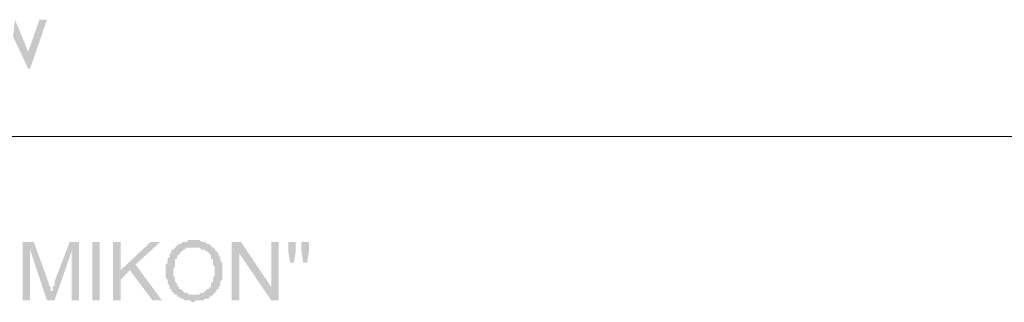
# Model space of a CAD drawing. Header units: millimetres. Extents: x -14047 to 49934, y -21523 to 14989.
# Tile 446 of 580: x 22888 to 23109, y 12098 to 12162. Entities that reach past the tile are written whole.
import ezdxf

# ---------------------------------------------------------------- set-up
doc = ezdxf.new("R2010")
doc.units = ezdxf.units.MM
doc.layers.add('C00-00-00', color=7, linetype='Continuous')

msp = doc.modelspace()

# ---------------------------------------------------------------- hatches: boundary and pattern name
at = {"layer": 'C00-00-00'}
h = msp.add_hatch(color=256, dxfattribs=at)
h.dxf.hatch_style = 2
h.paths.add_polyline_path([(22887.16, 12161.908), (22886.736, 12158.098), (22890.123, 12150.901), (22890.123, 12154.711)])
h = msp.add_hatch(color=256, dxfattribs=at)
h.dxf.hatch_style = 2
h.paths.add_polyline_path([(22894.356, 12161.908), (22892.663, 12161.908), (22890.123, 12154.711), (22890.123, 12150.901), (22890.546, 12150.901)])
h = msp.add_hatch(color=256, dxfattribs=at)
h.dxf.hatch_style = 2
h.paths.add_polyline_path([(22891.393, 12111.954), (22888.853, 12111.954), (22888.853, 12098.831), (22890.546, 12098.831), (22890.546, 12110.261)])
h = msp.add_hatch(color=256, dxfattribs=at)
h.dxf.hatch_style = 2
h.paths.add_polyline_path([(22891.393, 12111.954), (22890.546, 12110.261), (22894.356, 12098.831), (22895.203, 12100.948), (22895.203, 12101.794), (22894.78, 12102.218), (22894.78, 12102.641)])
h = msp.add_hatch(color=256, dxfattribs=at)
h.dxf.hatch_style = 2
h.paths.add_polyline_path([(22901.553, 12111.954), (22899.436, 12111.954), (22896.05, 12103.064), (22896.05, 12102.218), (22895.626, 12101.794), (22895.626, 12100.948), (22895.203, 12100.948), (22894.356, 12098.831), (22896.05, 12098.831), (22899.86, 12109.838)])
h = msp.add_hatch(color=256, dxfattribs=at)
h.dxf.hatch_style = 2
h.paths.add_polyline_path([(22901.553, 12111.954), (22899.86, 12109.838), (22899.86, 12098.831), (22901.553, 12098.831)])
h = msp.add_hatch(color=256, dxfattribs=at)
h.dxf.hatch_style = 2
h.paths.add_polyline_path([(22904.516, 12111.954), (22904.516, 12098.831), (22906.21, 12098.831), (22906.21, 12111.954)])
h = msp.add_hatch(color=256, dxfattribs=at)
h.dxf.hatch_style = 2
h.paths.add_polyline_path([(22910.866, 12111.954), (22909.173, 12111.954), (22909.173, 12098.831), (22910.866, 12098.831), (22910.866, 12105.604)])
h = msp.add_hatch(color=256, dxfattribs=at)
h.dxf.hatch_style = 2
h.paths.add_polyline_path([(22919.756, 12111.954), (22917.64, 12111.954), (22910.866, 12105.604), (22910.866, 12103.488), (22912.983, 12105.604), (22914.253, 12106.874)])
h = msp.add_hatch(color=256, dxfattribs=at)
h.dxf.hatch_style = 2
h.paths.add_polyline_path([(22923.566, 12111.108), (22923.143, 12110.684), (22922.72, 12110.261), (22922.296, 12110.261), (22922.296, 12109.414), (22921.873, 12109.414), (22921.873, 12108.568), (22921.45, 12108.144), (22921.45, 12107.298), (22921.026, 12106.874), (22921.026, 12105.181), (22921.026, 12103.911), (22921.45, 12103.488), (22921.45, 12102.641), (22921.873, 12102.218), (22921.873, 12101.794), (22921.873, 12101.371), (22922.296, 12101.371), (22922.296, 12100.948), (22922.72, 12100.524), (22923.143, 12100.101), (22927.376, 12100.101), (22926.106, 12100.101), (22926.106, 12100.524), (22925.26, 12100.524), (22924.836, 12100.948), (22924.413, 12101.371), (22923.99, 12101.371), (22923.99, 12101.794), (22923.566, 12102.218), (22923.566, 12102.641), (22923.143, 12103.064), (22923.143, 12103.488), (22923.143, 12103.911), (22922.72, 12104.334), (22922.72, 12106.028), (22923.143, 12106.451), (22923.143, 12108.144), (22923.566, 12108.144), (22923.566, 12108.991), (22923.99, 12108.991), (22923.99, 12109.414), (22924.413, 12109.414), (22924.413, 12109.838), (22924.836, 12109.838), (22924.836, 12110.261), (22925.26, 12110.261), (22925.683, 12110.684), (22927.376, 12110.684)])
h = msp.add_hatch(color=256, dxfattribs=at)
h.dxf.hatch_style = 2
h.paths.add_polyline_path([(22927.376, 12112.378), (22926.106, 12112.378), (22925.683, 12111.954), (22924.836, 12111.954), (22924.413, 12111.531), (22923.99, 12111.531), (22923.566, 12111.108), (22927.376, 12110.684), (22928.646, 12110.684), (22929.07, 12110.261), (22929.916, 12110.261), (22929.916, 12109.838), (22930.34, 12109.838), (22930.763, 12109.414), (22931.186, 12108.991), (22931.186, 12108.144), (22931.61, 12108.144), (22931.61, 12106.874), (22932.033, 12106.451), (22932.033, 12106.028), (22932.033, 12104.334), (22931.61, 12103.911), (22931.61, 12103.064), (22931.186, 12102.641), (22931.186, 12101.794), (22930.763, 12101.794), (22930.763, 12101.371), (22930.34, 12101.371), (22929.916, 12100.948), (22929.493, 12100.524), (22928.646, 12100.524), (22928.646, 12100.101), (22923.566, 12100.101), (22923.566, 12099.678), (22923.99, 12099.678), (22924.413, 12099.254), (22924.836, 12099.254), (22925.26, 12098.831), (22926.53, 12098.831), (22926.953, 12098.408), (22927.376, 12098.408), (22927.8, 12098.831), (22929.493, 12098.831), (22929.916, 12099.254), (22930.763, 12099.254), (22930.763, 12099.678), (22931.186, 12099.678), (22931.61, 12100.101), (22932.033, 12100.524), (22932.456, 12100.948), (22932.456, 12101.371), (22932.88, 12101.371), (22932.88, 12101.794), (22933.303, 12102.218), (22933.303, 12103.064), (22933.726, 12103.488), (22933.726, 12105.604), (22933.726, 12106.028), (22933.726, 12107.298), (22933.303, 12107.721), (22933.303, 12108.144), (22933.303, 12108.568), (22932.88, 12108.991), (22932.88, 12109.414), (22932.456, 12109.838), (22932.033, 12110.261), (22932.033, 12110.684), (22931.61, 12110.684), (22931.186, 12111.108), (22930.763, 12111.531), (22930.34, 12111.531), (22929.916, 12111.954), (22929.07, 12111.954), (22928.646, 12112.378), (22927.8, 12112.378)])
h = msp.add_hatch(color=256, dxfattribs=at)
h.dxf.hatch_style = 2
h.paths.add_polyline_path([(22937.96, 12111.954), (22935.843, 12111.954), (22935.843, 12098.831), (22937.536, 12098.831), (22937.536, 12109.414)])
h = msp.add_hatch(color=256, dxfattribs=at)
h.dxf.hatch_style = 2
h.paths.add_polyline_path([(22937.96, 12111.954), (22937.536, 12109.414), (22944.733, 12098.831), (22944.733, 12101.794)])
h = msp.add_hatch(color=256, dxfattribs=at)
h.dxf.hatch_style = 2
h.paths.add_polyline_path([(22946.426, 12111.954), (22944.733, 12111.954), (22944.733, 12098.831), (22946.426, 12098.831)])
h = msp.add_hatch(color=256, dxfattribs=at)
h.dxf.hatch_style = 2
h.paths.add_polyline_path([(22950.236, 12111.954), (22948.543, 12111.954), (22948.543, 12109.838), (22948.966, 12107.298), (22949.813, 12107.298), (22950.236, 12109.838)])
h = msp.add_hatch(color=256, dxfattribs=at)
h.dxf.hatch_style = 2
h.paths.add_polyline_path([(22953.2, 12111.954), (22951.506, 12111.954), (22951.506, 12109.838), (22951.93, 12107.298), (22952.776, 12107.298), (22953.2, 12109.838)])
h = msp.add_hatch(color=256, dxfattribs=at)
h.dxf.hatch_style = 2
h.paths.add_polyline_path([(22914.253, 12106.874), (22912.983, 12105.604), (22918.063, 12098.831), (22920.18, 12098.831)])

# ---------------------------------------------------------------- linework, layer by layer
at = {"layer": 'C00-00-00', "lineweight": 0}
msp.add_lwpolyline([(22410.91, 12135.661), (23288.48, 12135.661)], dxfattribs=at)

doc.saveas('drawing.dxf')
